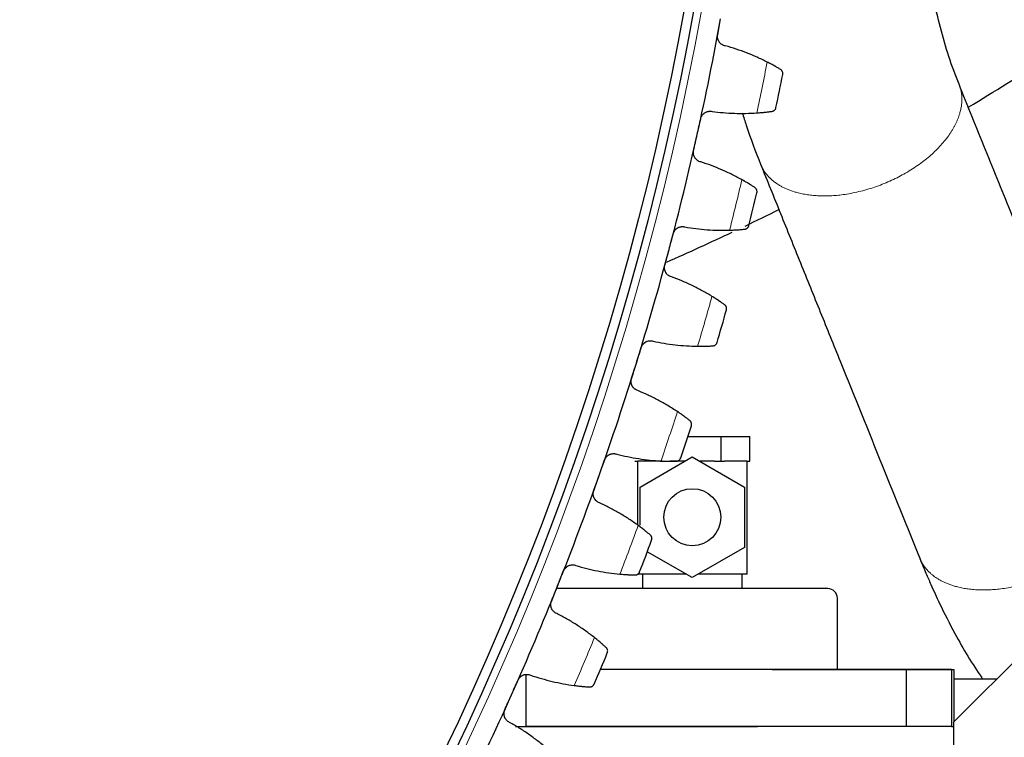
# Model space of a CAD drawing. Header units: inches. Extents: x 0 to 20790, y -12 to 14700.
# Tile 259 of 341: x 10616 to 10823, y 4206 to 4357. Entities that reach past the tile are written whole.
import ezdxf

# ---------------------------------------------------------------- set-up
doc = ezdxf.new("R2010")
doc.units = ezdxf.units.IN
doc.layers.add('1', color=7, linetype='Continuous', true_color=0xffffff)
doc.layers.add('254', color=7, linetype='Continuous', true_color=0xffffff)
doc.styles.add('latin_extended', font='simplex.shx')
doc.dimstyles.get("Standard").update_dxf_attribs({"dimtxt": 0.18, "dimasz": 0.18, "dimexe": 0.18, "dimexo": 0.0625, "dimgap": 0.09, "dimtad": 0, "dimtih": 1, "dimtoh": 1, "dimdec": 4, "dimzin": 0, "dimdsep": 46, "dimtxsty": 'Standard', "dimcen": 0.09, "dimadec": 0, "dimazin": 0, "dimtfac": 1, "dimtdec": 4, "dimtofl": 0, "dimtmove": 0, "dimatfit": 3, "dimfxl": 1, "dimtolj": 1, "dimtzin": 0, "dimarcsym": 0})

# ---------------------------------------------------------------- blocks, each defined once
blk = doc.blocks.new('_U10')
at = {"layer": '254', "color": 3, "linetype": 'Continuous', "lineweight": 13, "transparency": 16777216}
for p, q in [((10187.07, 4468.69), (12185.34, 4468.69)), ((12150.34, 4346.19), (12150.34, 3940.69)), ((11010.57, 3818.19), (12185.34, 3818.19))]:
    blk.add_line(p, q, dxfattribs=at)
at = {"layer": '254', "color": 3, "transparency": 16777216}
for points in [[(12170.76, 4346.19), (12129.92, 4346.19), (12150.34, 4468.69)], [(12129.92, 3940.69), (12170.76, 3940.69), (12150.34, 3818.19)]]:
    blk.add_solid(points, dxfattribs=at)
at = {"layer": 'Defpoints', "color": 0, "transparency": 16777216}
for p in [(10152.07, 4468.69), (10975.57, 3818.19), (12150.34, 3818.19)]:
    blk.add_point(p, dxfattribs=at)
at = {"layer": '254', "color": 2, "lineweight": 13, "transparency": 16777216, "insert": (11966.59, 3948.36), "char_height": 122.5, "attachment_point": 1, "rotation": 90, "style": 'latin_extended'}
blk.add_mtext('\\A1;650', dxfattribs=at)

msp = doc.modelspace()

# ---------------------------------------------------------------- linework, layer by layer
at = {"layer": '1', "color": 2, "linetype": 'Continuous', "lineweight": 25}
for p, q in [((10812.069, 4209.656), (10879.138, 4276.724)), ((10756.135, 4269.685), (10763.131, 4269.685)), ((10763.131, 4269.685), (10769.193, 4269.685)), ((10763.131, 4264.435), (10763.131, 4269.685)), ((10769.193, 4264.435), (10769.193, 4269.685)), ((10746.069, 4259.036), (10757.069, 4265.387)), ((10757.069, 4265.387), (10768.069, 4259.036)), ((10744.945, 4264.435), (10745.631, 4264.435)), ((10745.569, 4264.435), (10745.569, 4251.021)), ((10750.321, 4264.435), (10745.631, 4264.435)), ((10750.321, 4264.435), (10751.007, 4264.435)), ((10751.007, 4264.435), (10752.379, 4264.435)), ((10755.421, 4264.435), (10752.379, 4264.435)), ((10761.759, 4264.435), (10758.717, 4264.435)), ((10761.759, 4264.435), (10763.131, 4264.435)), ((10763.131, 4264.435), (10763.817, 4264.435)), ((10768.508, 4264.435), (10763.817, 4264.435)), ((10768.508, 4264.435), (10769.193, 4264.435)), ((10768.569, 4240.685), (10768.569, 4264.435)), ((10746.069, 4251.024), (10746.069, 4259.036)), ((10768.069, 4259.036), (10768.069, 4246.335)), ((10757.069, 4239.984), (10747.604, 4245.448)), ((10768.069, 4246.335), (10757.069, 4239.984)), ((10755.854, 4240.685), (10745.569, 4240.685)), ((10746.569, 4240.685), (10746.569, 4237.685)), ((10768.569, 4240.685), (10758.284, 4240.685)), ((10767.569, 4237.685), (10767.569, 4240.685)), ((10728.569, 4237.685), (10728.499, 4237.684)), ((10785.569, 4237.685), (10728.569, 4237.685)), ((10787.569, 4220.685), (10787.569, 4235.685)), ((10802.07, 4220.684), (10737.726, 4220.687)), ((10773.878, 4220.685), (10812.069, 4220.685)), ((10802.07, 4220.684), (10802.069, 4208.684)), ((10811.595, 4220.684), (10802.07, 4220.684)), ((10811.595, 4220.684), (10811.594, 4208.684)), ((10812.069, 4220.685), (10812.069, 4209.656)), ((10722.069, 4219.639), (10722.069, 4208.687)), ((10821.097, 4218.685), (10812.067, 4218.685)), ((10811.774, 4063.686), (10812.069, 4209.656)), ((10719.913, 4208.685), (10770.787, 4208.685)), ((10802.069, 4208.684), (10722.069, 4208.687)), ((10811.594, 4208.684), (10802.069, 4208.684)), ((10811.592, 4208.685), (10812.067, 4208.685))]:
    msp.add_line(p, q, dxfattribs=at)
at = {"layer": '1', "color": 110, "linetype": 'Continuous', "lineweight": 13}
msp.add_circle((10152.069, 4468.685), 616.6, dxfattribs=at)
at = {"layer": '1', "color": 2, "linetype": 'Continuous', "lineweight": 25}
for centre, radius in [((10152.069, 4468.685), 615), ((10152.069, 4468.685), 613), ((10757.069, 4252.685), 6)]:
    msp.add_circle(centre, radius, dxfattribs=at)
for centre, radius, start, end in [((10152.069, 4468.685), 621, 347.388535, 349.681529), ((10152.069, 4468.685), 636, 348.214107, 348.855957), ((10152.069, 4468.685), 621, 345.095541, 347.388535), ((10152.069, 4468.685), 636, 345.921113, 346.562963), ((10152.069, 4468.685), 621, 342.802548, 345.095541), ((10152.069, 4468.685), 636, 343.628119, 344.26997), ((10152.069, 4468.685), 621, 340.509554, 342.802548), ((10152.069, 4468.685), 636, 341.335126, 341.976976), ((10152.069, 4468.685), 621, 338.216561, 340.509554), ((10152.069, 4468.685), 636, 339.042132, 339.683983), ((10152.069, 4468.685), 621, 335.923567, 338.216561), ((10785.569, 4235.685), 2, 0, 90), ((10152.069, 4468.685), 636, 336.749138, 337.390989), ((10152.069, 4468.685), 621, 333.630573, 335.923567)]:
    msp.add_arc(centre, radius, start, end, dxfattribs=at)
at = {"layer": '1', "color": 110, "linetype": 'Continuous', "lineweight": 13}
for start, end in [(348.040671, 349.029392), (345.747678, 346.736399), (343.454684, 344.443405), (341.16169, 342.150412), (338.868697, 339.857418), (336.575703, 337.564424)]:
    msp.add_arc((10152.069, 4468.685), 632.294, start, end, dxfattribs=at)
at = {"layer": '1', "color": 2, "linetype": 'Continuous', "lineweight": 25}
for points, knots in [([(10813.148, 4343.717), (10812.398, 4345.557), (10811.009, 4349.356), (10808.648, 4357.309), (10806.823, 4366.382), (10805.798, 4375.956), (10805.491, 4382.914), (10805.462, 4387.096), (10805.481, 4388.907)], [0, 0, 0, 0, 0.1549807, 0.3051641, 0.5851676, 0.7519226, 0.8930697, 1, 1, 1, 1]), ([(10815.201, 4338.927), (10820.594, 4342.157), (10829.881, 4348.006), (10838.868, 4354.299), (10842.669, 4357.051)], [0, 0, 0, 0, 0.5727145, 1, 1, 1, 1]), ([(10764.003, 4351.748), (10763.876, 4351.773), (10763.753, 4351.809), (10763.576, 4351.88), (10763.518, 4351.906), (10763.432, 4351.95), (10763.404, 4351.966), (10763.348, 4351.998), (10763.32, 4352.015), (10763.185, 4352.103), (10763.084, 4352.182), (10762.945, 4352.316), (10762.901, 4352.363), (10762.837, 4352.437), (10762.816, 4352.463), (10762.776, 4352.514), (10762.757, 4352.541), (10762.664, 4352.674), (10762.6, 4352.787), (10762.534, 4352.936), (10762.522, 4352.967), (10762.498, 4353.028), (10762.487, 4353.06), (10762.456, 4353.154), (10762.439, 4353.217), (10762.397, 4353.409), (10762.381, 4353.54), (10762.378, 4353.706), (10762.378, 4353.74), (10762.38, 4353.806), (10762.382, 4353.84), (10762.39, 4353.939), (10762.398, 4354.005), (10762.41, 4354.071)], [0, 0, 0, 0, 0.125, 0.125, 0.1875, 0.1875, 0.21875, 0.21875, 0.25, 0.25, 0.375, 0.375, 0.4375, 0.4375, 0.46875, 0.46875, 0.5, 0.5, 0.625, 0.625, 0.65625, 0.65625, 0.6875, 0.6875, 0.75, 0.75, 0.875, 0.875, 0.90625, 0.90625, 0.9375, 0.9375, 1, 1, 1, 1]), ([(10775.608, 4346.814), (10775.532, 4346.859), (10775.45, 4346.908), (10775.274, 4347.011), (10775.087, 4347.121), (10774.878, 4347.241), (10774.74, 4347.319), (10774.712, 4347.335), (10774.656, 4347.367), (10774.627, 4347.383), (10774.54, 4347.432), (10774.481, 4347.465), (10774.302, 4347.565), (10774.179, 4347.633), (10773.924, 4347.772), (10773.793, 4347.842), (10773.591, 4347.95), (10773.523, 4347.986), (10773.419, 4348.041), (10773.384, 4348.059), (10773.313, 4348.096), (10773.278, 4348.115), (10773.1, 4348.207), (10772.955, 4348.282), (10772.808, 4348.356)], [0, 0, 0, 0, 0.125, 0.125, 0.25, 0.375, 0.375, 0.40625, 0.40625, 0.4375, 0.4375, 0.5, 0.5, 0.625, 0.625, 0.75, 0.75, 0.8125, 0.8125, 0.84375, 0.84375, 0.875, 0.875, 1, 1, 1, 1]), ([(10776.077, 4345.762), (10776.077, 4345.763), (10776.077, 4345.765), (10776.078, 4345.767), (10776.078, 4345.769), (10776.079, 4345.773), (10776.081, 4345.782), (10776.084, 4345.803), (10776.09, 4345.844), (10776.093, 4345.879), (10776.097, 4345.95), (10776.096, 4345.997), (10776.083, 4346.14), (10776.061, 4346.234), (10776.006, 4346.372), (10775.984, 4346.418), (10775.944, 4346.484), (10775.93, 4346.506), (10775.9, 4346.55), (10775.884, 4346.571), (10775.832, 4346.634), (10775.794, 4346.674), (10775.708, 4346.748), (10775.66, 4346.783), (10775.608, 4346.814)], [0, 0, 0, 0, 0.0039062, 0.0039062, 0.0078125, 0.0078125, 0.015625, 0.03125, 0.0625, 0.125, 0.125, 0.25, 0.25, 0.5, 0.5, 0.625, 0.625, 0.6875, 0.6875, 0.75, 0.75, 0.875, 0.875, 1, 1, 1, 1]), ([(10846.618, 4260.935), (10845.222, 4264.388), (10842.431, 4271.289), (10838.247, 4281.639), (10834.064, 4291.984), (10829.417, 4303.478), (10824.305, 4316.122), (10818.727, 4329.918), (10815.008, 4339.116), (10813.148, 4343.717)], [0, 0, 0, 0, 0.1251374, 0.2501061, 0.3750693, 0.5000314, 0.6666478, 0.8332608, 1, 1, 1, 1]), ([(10758.837, 4336.451), (10758.851, 4336.516), (10758.887, 4336.644), (10758.958, 4336.828), (10759.017, 4336.946), (10759.067, 4337.032), (10759.084, 4337.061), (10759.119, 4337.117), (10759.138, 4337.144), (10759.233, 4337.279), (10759.319, 4337.377), (10759.438, 4337.49), (10759.462, 4337.512), (10759.5, 4337.544), (10759.512, 4337.555), (10759.538, 4337.575), (10759.602, 4337.626), (10759.722, 4337.71), (10759.835, 4337.774), (10759.95, 4337.831), (10760.01, 4337.858), (10760.192, 4337.928), (10760.316, 4337.962), (10760.505, 4337.995), (10760.569, 4338.003), (10760.665, 4338.011), (10760.697, 4338.013), (10760.762, 4338.014), (10760.794, 4338.015), (10760.955, 4338.012), (10761.082, 4337.997), (10761.208, 4337.97)], [0, 0, 0, 0, 0.0625, 0.125, 0.1875, 0.1875, 0.21875, 0.21875, 0.25, 0.25, 0.375, 0.375, 0.40625, 0.40625, 0.421875, 0.421875, 0.4375, 0.5, 0.5625, 0.5625, 0.625, 0.625, 0.75, 0.75, 0.8125, 0.8125, 0.84375, 0.84375, 0.875, 0.875, 1, 1, 1, 1]), ([(10767.565, 4337.703), (10767.84, 4336.815), (10769.039, 4333.079), (10770.349, 4329.508), (10771.419, 4326.873)], [0, 0, 0, 0, 0.2353196, 1, 1, 1, 1]), ([(10770.639, 4337.663), (10770.804, 4337.675), (10770.966, 4337.687), (10771.282, 4337.712), (10771.592, 4337.738), (10771.889, 4337.766), (10772.107, 4337.788), (10772.179, 4337.795), (10772.285, 4337.806), (10772.32, 4337.81), (10772.39, 4337.817), (10772.424, 4337.821), (10772.595, 4337.84), (10772.856, 4337.869), (10773.095, 4337.898), (10773.323, 4337.927), (10773.431, 4337.941), (10773.559, 4337.958), (10773.584, 4337.961), (10773.633, 4337.968), (10773.706, 4337.977), (10773.775, 4337.987), (10773.819, 4337.993)], [0, 0, 0, 0, 0.125, 0.125, 0.25, 0.375, 0.375, 0.4375, 0.4375, 0.46875, 0.46875, 0.5, 0.5, 0.625, 0.75, 0.75, 0.875, 0.875, 0.90625, 0.90625, 0.9375, 1, 1, 1, 1]), ([(10773.819, 4337.993), (10773.879, 4338.001), (10773.936, 4338.015), (10774.043, 4338.049), (10774.094, 4338.071), (10774.189, 4338.12), (10774.233, 4338.148), (10774.316, 4338.209), (10774.355, 4338.242), (10774.426, 4338.313), (10774.458, 4338.351), (10774.516, 4338.429), (10774.541, 4338.47), (10774.586, 4338.554), (10774.606, 4338.598), (10774.63, 4338.665), (10774.641, 4338.699), (10774.652, 4338.739), (10774.656, 4338.759), (10774.658, 4338.768), (10774.66, 4338.773), (10774.66, 4338.776), (10774.661, 4338.779)], [0, 0, 0, 0, 0.125, 0.125, 0.25, 0.25, 0.375, 0.375, 0.5, 0.5, 0.625, 0.625, 0.75, 0.75, 0.875, 0.875, 0.9375, 0.96875, 0.984375, 0.9921875, 0.9921875, 1, 1, 1, 1]), ([(10758.834, 4327.359), (10758.708, 4327.388), (10758.587, 4327.429), (10758.413, 4327.507), (10758.356, 4327.536), (10758.272, 4327.583), (10758.244, 4327.6), (10758.19, 4327.635), (10758.163, 4327.653), (10758.031, 4327.745), (10757.934, 4327.829), (10757.8, 4327.968), (10757.758, 4328.017), (10757.697, 4328.094), (10757.677, 4328.12), (10757.639, 4328.173), (10757.621, 4328.2), (10757.534, 4328.337), (10757.474, 4328.452), (10757.415, 4328.605), (10757.403, 4328.635), (10757.382, 4328.698), (10757.372, 4328.73), (10757.345, 4328.825), (10757.331, 4328.889), (10757.296, 4329.083), (10757.285, 4329.214), (10757.289, 4329.38), (10757.29, 4329.414), (10757.295, 4329.48), (10757.298, 4329.513), (10757.31, 4329.612), (10757.321, 4329.678), (10757.336, 4329.743)], [0, 0, 0, 0, 0.125, 0.125, 0.1875, 0.1875, 0.21875, 0.21875, 0.25, 0.25, 0.375, 0.375, 0.4375, 0.4375, 0.46875, 0.46875, 0.5, 0.5, 0.625, 0.625, 0.65625, 0.65625, 0.6875, 0.6875, 0.75, 0.75, 0.875, 0.875, 0.90625, 0.90625, 0.9375, 0.9375, 1, 1, 1, 1]), ([(10771.419, 4326.873), (10772.816, 4323.418), (10775.608, 4316.514), (10779.794, 4306.16), (10783.977, 4295.813), (10787.882, 4286.156), (10791.507, 4277.189), (10794.854, 4268.911), (10798.2, 4260.634), (10801.55, 4252.35), (10803.784, 4246.824), (10804.902, 4244.058)], [0, 0, 0, 0, 0.1251629, 0.2501113, 0.3750519, 0.4999913, 0.5999429, 0.6998948, 0.7998429, 0.8997737, 1, 1, 1, 1]), ([(10770.233, 4321.964), (10770.158, 4322.012), (10770.078, 4322.064), (10769.907, 4322.175), (10769.724, 4322.291), (10769.52, 4322.419), (10769.386, 4322.503), (10769.359, 4322.52), (10769.303, 4322.554), (10769.275, 4322.572), (10769.191, 4322.624), (10769.133, 4322.659), (10768.958, 4322.766), (10768.837, 4322.839), (10768.589, 4322.988), (10768.461, 4323.064), (10768.263, 4323.18), (10768.196, 4323.219), (10768.094, 4323.278), (10768.06, 4323.297), (10767.991, 4323.337), (10767.957, 4323.357), (10767.783, 4323.457), (10767.641, 4323.537), (10767.497, 4323.617)], [0, 0, 0, 0, 0.125, 0.125, 0.25, 0.375, 0.375, 0.40625, 0.40625, 0.4375, 0.4375, 0.5, 0.5, 0.625, 0.625, 0.75, 0.75, 0.8125, 0.8125, 0.84375, 0.84375, 0.875, 0.875, 1, 1, 1, 1]), ([(10770.659, 4320.894), (10770.659, 4320.895), (10770.66, 4320.897), (10770.66, 4320.9), (10770.661, 4320.901), (10770.662, 4320.905), (10770.664, 4320.914), (10770.668, 4320.934), (10770.676, 4320.975), (10770.68, 4321.01), (10770.687, 4321.081), (10770.688, 4321.129), (10770.68, 4321.271), (10770.662, 4321.367), (10770.613, 4321.507), (10770.592, 4321.553), (10770.556, 4321.621), (10770.543, 4321.644), (10770.514, 4321.688), (10770.499, 4321.71), (10770.449, 4321.775), (10770.412, 4321.816), (10770.33, 4321.894), (10770.284, 4321.931), (10770.233, 4321.964)], [0, 0, 0, 0, 0.0039062, 0.0039062, 0.0078125, 0.0078125, 0.015625, 0.03125, 0.0625, 0.125, 0.125, 0.25, 0.25, 0.5, 0.5, 0.625, 0.625, 0.6875, 0.6875, 0.75, 0.75, 0.875, 0.875, 1, 1, 1, 1]), ([(10753.06, 4312.28), (10753.077, 4312.345), (10753.118, 4312.471), (10753.196, 4312.652), (10753.261, 4312.768), (10753.313, 4312.852), (10753.332, 4312.88), (10753.369, 4312.934), (10753.389, 4312.961), (10753.489, 4313.091), (10753.579, 4313.187), (10753.702, 4313.294), (10753.728, 4313.315), (10753.766, 4313.346), (10753.78, 4313.356), (10753.806, 4313.376), (10753.872, 4313.424), (10753.995, 4313.503), (10754.11, 4313.562), (10754.228, 4313.615), (10754.289, 4313.639), (10754.474, 4313.702), (10754.599, 4313.731), (10754.789, 4313.757), (10754.853, 4313.762), (10754.949, 4313.766), (10754.982, 4313.766), (10755.046, 4313.765), (10755.078, 4313.764), (10755.239, 4313.755), (10755.365, 4313.735), (10755.49, 4313.703)], [0, 0, 0, 0, 0.0625, 0.125, 0.1875, 0.1875, 0.21875, 0.21875, 0.25, 0.25, 0.375, 0.375, 0.40625, 0.40625, 0.421875, 0.421875, 0.4375, 0.5, 0.5625, 0.5625, 0.625, 0.625, 0.75, 0.75, 0.8125, 0.8125, 0.84375, 0.84375, 0.875, 0.875, 1, 1, 1, 1]), ([(10764.902, 4313.019), (10765.067, 4313.024), (10765.229, 4313.03), (10765.546, 4313.042), (10765.857, 4313.056), (10766.155, 4313.072), (10766.373, 4313.085), (10766.445, 4313.09), (10766.552, 4313.096), (10766.587, 4313.099), (10766.657, 4313.103), (10766.692, 4313.106), (10766.863, 4313.117), (10767.125, 4313.136), (10767.365, 4313.156), (10767.594, 4313.175), (10767.702, 4313.185), (10767.831, 4313.197), (10767.856, 4313.199), (10767.906, 4313.204), (10767.979, 4313.211), (10768.048, 4313.217), (10768.092, 4313.222)], [0, 0, 0, 0, 0.125, 0.125, 0.25, 0.375, 0.375, 0.4375, 0.4375, 0.46875, 0.46875, 0.5, 0.5, 0.625, 0.75, 0.75, 0.875, 0.875, 0.90625, 0.90625, 0.9375, 1, 1, 1, 1]), ([(10768.092, 4313.222), (10768.153, 4313.227), (10768.21, 4313.239), (10768.319, 4313.269), (10768.37, 4313.288), (10768.467, 4313.334), (10768.512, 4313.36), (10768.598, 4313.417), (10768.638, 4313.449), (10768.711, 4313.517), (10768.745, 4313.554), (10768.806, 4313.63), (10768.833, 4313.669), (10768.881, 4313.752), (10768.902, 4313.795), (10768.929, 4313.86), (10768.942, 4313.894), (10768.954, 4313.933), (10768.959, 4313.953), (10768.962, 4313.962), (10768.963, 4313.968), (10768.964, 4313.971), (10768.965, 4313.974)], [0, 0, 0, 0, 0.125, 0.125, 0.25, 0.25, 0.375, 0.375, 0.5, 0.5, 0.625, 0.625, 0.75, 0.75, 0.875, 0.875, 0.9375, 0.96875, 0.984375, 0.9921875, 0.9921875, 1, 1, 1, 1]), ([(10752.694, 4303.196), (10752.569, 4303.23), (10752.45, 4303.275), (10752.279, 4303.36), (10752.223, 4303.392), (10752.141, 4303.442), (10752.114, 4303.46), (10752.061, 4303.497), (10752.035, 4303.516), (10751.907, 4303.614), (10751.813, 4303.701), (10751.685, 4303.846), (10751.644, 4303.896), (10751.587, 4303.975), (10751.568, 4304.002), (10751.533, 4304.057), (10751.516, 4304.085), (10751.433, 4304.225), (10751.379, 4304.343), (10751.325, 4304.497), (10751.315, 4304.528), (10751.297, 4304.592), (10751.288, 4304.624), (10751.265, 4304.72), (10751.253, 4304.785), (10751.226, 4304.98), (10751.221, 4305.111), (10751.231, 4305.277), (10751.233, 4305.31), (10751.241, 4305.377), (10751.245, 4305.41), (10751.261, 4305.508), (10751.275, 4305.573), (10751.292, 4305.638)], [0, 0, 0, 0, 0.125, 0.125, 0.1875, 0.1875, 0.21875, 0.21875, 0.25, 0.25, 0.375, 0.375, 0.4375, 0.4375, 0.46875, 0.46875, 0.5, 0.5, 0.625, 0.625, 0.65625, 0.65625, 0.6875, 0.6875, 0.75, 0.75, 0.875, 0.875, 0.90625, 0.90625, 0.9375, 0.9375, 1, 1, 1, 1]), ([(10763.868, 4297.349), (10763.795, 4297.4), (10763.717, 4297.455), (10763.55, 4297.572), (10763.373, 4297.696), (10763.174, 4297.833), (10763.043, 4297.922), (10763.016, 4297.94), (10762.962, 4297.976), (10762.935, 4297.995), (10762.853, 4298.05), (10762.797, 4298.088), (10762.626, 4298.202), (10762.508, 4298.28), (10762.266, 4298.438), (10762.141, 4298.519), (10761.948, 4298.643), (10761.883, 4298.684), (10761.783, 4298.747), (10761.75, 4298.768), (10761.683, 4298.811), (10761.649, 4298.832), (10761.479, 4298.938), (10761.341, 4299.024), (10761.2, 4299.11)], [0, 0, 0, 0, 0.125, 0.125, 0.25, 0.375, 0.375, 0.40625, 0.40625, 0.4375, 0.4375, 0.5, 0.5, 0.625, 0.625, 0.75, 0.75, 0.8125, 0.8125, 0.84375, 0.84375, 0.875, 0.875, 1, 1, 1, 1]), ([(10764.251, 4296.263), (10764.251, 4296.264), (10764.252, 4296.265), (10764.252, 4296.268), (10764.253, 4296.27), (10764.254, 4296.274), (10764.256, 4296.283), (10764.261, 4296.303), (10764.27, 4296.343), (10764.276, 4296.378), (10764.286, 4296.449), (10764.289, 4296.496), (10764.287, 4296.639), (10764.273, 4296.735), (10764.229, 4296.877), (10764.21, 4296.924), (10764.177, 4296.994), (10764.164, 4297.017), (10764.138, 4297.062), (10764.123, 4297.085), (10764.076, 4297.151), (10764.041, 4297.194), (10763.962, 4297.275), (10763.917, 4297.314), (10763.868, 4297.349)], [0, 0, 0, 0, 0.0039063, 0.0039063, 0.0078125, 0.0078125, 0.015625, 0.03125, 0.0625, 0.125, 0.125, 0.25, 0.25, 0.5, 0.5, 0.625, 0.625, 0.6875, 0.6875, 0.75, 0.75, 0.875, 0.875, 1, 1, 1, 1]), ([(10746.321, 4288.36), (10746.341, 4288.424), (10746.387, 4288.549), (10746.472, 4288.727), (10746.541, 4288.839), (10746.597, 4288.921), (10746.616, 4288.948), (10746.656, 4289.001), (10746.677, 4289.027), (10746.783, 4289.153), (10746.876, 4289.245), (10747.004, 4289.348), (10747.03, 4289.368), (10747.07, 4289.397), (10747.083, 4289.406), (10747.11, 4289.425), (10747.178, 4289.471), (10747.305, 4289.544), (10747.422, 4289.599), (10747.542, 4289.647), (10747.603, 4289.669), (10747.791, 4289.724), (10747.917, 4289.748), (10748.108, 4289.766), (10748.172, 4289.769), (10748.268, 4289.769), (10748.301, 4289.768), (10748.365, 4289.765), (10748.397, 4289.762), (10748.557, 4289.746), (10748.683, 4289.722), (10748.806, 4289.685)], [0, 0, 0, 0, 0.0625, 0.125, 0.1875, 0.1875, 0.21875, 0.21875, 0.25, 0.25, 0.375, 0.375, 0.40625, 0.40625, 0.421875, 0.421875, 0.4375, 0.5, 0.5625, 0.5625, 0.625, 0.625, 0.75, 0.75, 0.8125, 0.8125, 0.84375, 0.84375, 0.875, 0.875, 1, 1, 1, 1]), ([(10758.183, 4288.625), (10758.348, 4288.623), (10758.51, 4288.622), (10758.828, 4288.622), (10759.139, 4288.623), (10759.437, 4288.628), (10759.656, 4288.632), (10759.728, 4288.633), (10759.835, 4288.636), (10759.87, 4288.637), (10759.94, 4288.638), (10759.975, 4288.639), (10760.146, 4288.644), (10760.409, 4288.653), (10760.65, 4288.663), (10760.879, 4288.673), (10760.988, 4288.678), (10761.117, 4288.685), (10761.142, 4288.686), (10761.192, 4288.689), (10761.265, 4288.693), (10761.335, 4288.697), (10761.379, 4288.699)], [0, 0, 0, 0, 0.125, 0.125, 0.25, 0.375, 0.375, 0.4375, 0.4375, 0.46875, 0.46875, 0.5, 0.5, 0.625, 0.75, 0.75, 0.875, 0.875, 0.90625, 0.90625, 0.9375, 1, 1, 1, 1]), ([(10761.379, 4288.699), (10761.44, 4288.703), (10761.497, 4288.712), (10761.607, 4288.738), (10761.659, 4288.755), (10761.758, 4288.796), (10761.804, 4288.82), (10761.892, 4288.875), (10761.933, 4288.905), (10762.009, 4288.97), (10762.044, 4289.005), (10762.108, 4289.078), (10762.137, 4289.117), (10762.189, 4289.198), (10762.211, 4289.239), (10762.241, 4289.304), (10762.255, 4289.337), (10762.268, 4289.376), (10762.275, 4289.396), (10762.277, 4289.404), (10762.279, 4289.41), (10762.28, 4289.413), (10762.281, 4289.416)], [0, 0, 0, 0, 0.125, 0.125, 0.25, 0.25, 0.375, 0.375, 0.5, 0.5, 0.625, 0.625, 0.75, 0.75, 0.875, 0.875, 0.9375, 0.96875, 0.984375, 0.9921875, 0.9921875, 1, 1, 1, 1]), ([(10745.592, 4279.297), (10745.469, 4279.337), (10745.351, 4279.387), (10745.184, 4279.479), (10745.129, 4279.512), (10745.049, 4279.566), (10745.023, 4279.585), (10744.971, 4279.624), (10744.946, 4279.644), (10744.822, 4279.747), (10744.732, 4279.838), (10744.61, 4279.987), (10744.571, 4280.039), (10744.517, 4280.121), (10744.499, 4280.149), (10744.466, 4280.205), (10744.45, 4280.233), (10744.374, 4280.376), (10744.324, 4280.496), (10744.276, 4280.653), (10744.268, 4280.684), (10744.252, 4280.748), (10744.244, 4280.781), (10744.225, 4280.878), (10744.215, 4280.943), (10744.196, 4281.139), (10744.196, 4281.27), (10744.213, 4281.436), (10744.217, 4281.469), (10744.227, 4281.535), (10744.233, 4281.568), (10744.253, 4281.665), (10744.269, 4281.73), (10744.289, 4281.794)], [0, 0, 0, 0, 0.125, 0.125, 0.1875, 0.1875, 0.21875, 0.21875, 0.25, 0.25, 0.375, 0.375, 0.4375, 0.4375, 0.46875, 0.46875, 0.5, 0.5, 0.625, 0.625, 0.65625, 0.65625, 0.6875, 0.6875, 0.75, 0.75, 0.875, 0.875, 0.90625, 0.90625, 0.9375, 0.9375, 1, 1, 1, 1]), ([(10756.523, 4273.008), (10756.452, 4273.063), (10756.376, 4273.121), (10756.214, 4273.244), (10756.042, 4273.375), (10755.849, 4273.519), (10755.721, 4273.614), (10755.696, 4273.633), (10755.643, 4273.671), (10755.617, 4273.691), (10755.536, 4273.75), (10755.482, 4273.789), (10755.316, 4273.91), (10755.201, 4273.993), (10754.965, 4274.161), (10754.844, 4274.247), (10754.656, 4274.378), (10754.593, 4274.422), (10754.496, 4274.489), (10754.463, 4274.511), (10754.398, 4274.556), (10754.365, 4274.579), (10754.2, 4274.692), (10754.065, 4274.783), (10753.927, 4274.875)], [0, 0, 0, 0, 0.125, 0.125, 0.25, 0.375, 0.375, 0.40625, 0.40625, 0.4375, 0.4375, 0.5, 0.5, 0.625, 0.625, 0.75, 0.75, 0.8125, 0.8125, 0.84375, 0.84375, 0.875, 0.875, 1, 1, 1, 1]), ([(10756.862, 4271.908), (10756.862, 4271.909), (10756.863, 4271.91), (10756.864, 4271.913), (10756.864, 4271.915), (10756.866, 4271.919), (10756.868, 4271.927), (10756.874, 4271.947), (10756.885, 4271.987), (10756.892, 4272.022), (10756.904, 4272.092), (10756.909, 4272.139), (10756.913, 4272.282), (10756.903, 4272.378), (10756.865, 4272.522), (10756.848, 4272.57), (10756.817, 4272.641), (10756.806, 4272.664), (10756.781, 4272.711), (10756.767, 4272.734), (10756.723, 4272.803), (10756.69, 4272.847), (10756.614, 4272.931), (10756.571, 4272.971), (10756.523, 4273.008)], [0, 0, 0, 0, 0.0039062, 0.0039062, 0.0078125, 0.0078125, 0.015625, 0.03125, 0.0625, 0.125, 0.125, 0.25, 0.25, 0.5, 0.5, 0.625, 0.625, 0.6875, 0.6875, 0.75, 0.75, 0.875, 0.875, 1, 1, 1, 1]), ([(10738.631, 4264.729), (10738.653, 4264.792), (10738.703, 4264.914), (10738.796, 4265.089), (10738.869, 4265.199), (10738.929, 4265.278), (10738.949, 4265.305), (10738.991, 4265.356), (10739.013, 4265.381), (10739.123, 4265.503), (10739.22, 4265.591), (10739.352, 4265.688), (10739.379, 4265.707), (10739.42, 4265.734), (10739.434, 4265.743), (10739.462, 4265.761), (10739.531, 4265.804), (10739.661, 4265.873), (10739.78, 4265.922), (10739.902, 4265.966), (10739.964, 4265.985), (10740.153, 4266.033), (10740.28, 4266.052), (10740.472, 4266.062), (10740.536, 4266.062), (10740.633, 4266.058), (10740.665, 4266.056), (10740.729, 4266.05), (10740.761, 4266.047), (10740.92, 4266.024), (10741.045, 4265.995), (10741.167, 4265.953)], [0, 0, 0, 0, 0.0625, 0.125, 0.1875, 0.1875, 0.21875, 0.21875, 0.25, 0.25, 0.375, 0.375, 0.40625, 0.40625, 0.421875, 0.421875, 0.4375, 0.5, 0.5625, 0.5625, 0.625, 0.625, 0.75, 0.75, 0.8125, 0.8125, 0.84375, 0.84375, 0.875, 0.875, 1, 1, 1, 1]), ([(10750.493, 4264.519), (10750.659, 4264.51), (10750.82, 4264.503), (10751.138, 4264.49), (10751.449, 4264.479), (10751.747, 4264.471), (10751.966, 4264.467), (10752.038, 4264.465), (10752.145, 4264.463), (10752.18, 4264.463), (10752.25, 4264.462), (10752.285, 4264.462), (10752.456, 4264.459), (10752.719, 4264.458), (10752.96, 4264.458), (10753.189, 4264.459), (10753.298, 4264.46), (10753.427, 4264.461), (10753.453, 4264.461), (10753.503, 4264.462), (10753.576, 4264.463), (10753.645, 4264.464), (10753.69, 4264.465)], [0, 0, 0, 0, 0.125, 0.125, 0.25, 0.375, 0.375, 0.4375, 0.4375, 0.46875, 0.46875, 0.5, 0.5, 0.625, 0.75, 0.75, 0.875, 0.875, 0.90625, 0.90625, 0.9375, 1, 1, 1, 1]), ([(10753.69, 4264.465), (10753.751, 4264.466), (10753.809, 4264.473), (10753.919, 4264.494), (10753.972, 4264.509), (10754.072, 4264.547), (10754.12, 4264.569), (10754.209, 4264.62), (10754.252, 4264.648), (10754.331, 4264.71), (10754.367, 4264.744), (10754.434, 4264.815), (10754.464, 4264.852), (10754.519, 4264.931), (10754.543, 4264.972), (10754.575, 4265.035), (10754.59, 4265.067), (10754.606, 4265.106), (10754.613, 4265.125), (10754.616, 4265.134), (10754.618, 4265.139), (10754.619, 4265.142), (10754.62, 4265.145)], [0, 0, 0, 0, 0.125, 0.125, 0.25, 0.25, 0.375, 0.375, 0.5, 0.5, 0.625, 0.625, 0.75, 0.75, 0.875, 0.875, 0.9375, 0.96875, 0.984375, 0.9921875, 0.9921875, 1, 1, 1, 1]), ([(10737.539, 4255.702), (10737.418, 4255.746), (10737.302, 4255.802), (10737.139, 4255.9), (10737.085, 4255.935), (10737.008, 4255.993), (10736.983, 4256.012), (10736.932, 4256.053), (10736.908, 4256.074), (10736.788, 4256.182), (10736.702, 4256.277), (10736.586, 4256.431), (10736.549, 4256.485), (10736.498, 4256.568), (10736.482, 4256.597), (10736.451, 4256.654), (10736.436, 4256.683), (10736.365, 4256.829), (10736.32, 4256.951), (10736.279, 4257.109), (10736.272, 4257.141), (10736.258, 4257.206), (10736.252, 4257.238), (10736.237, 4257.336), (10736.23, 4257.402), (10736.218, 4257.598), (10736.224, 4257.729), (10736.247, 4257.894), (10736.252, 4257.927), (10736.265, 4257.993), (10736.272, 4258.025), (10736.296, 4258.122), (10736.315, 4258.186), (10736.337, 4258.249)], [0, 0, 0, 0, 0.125, 0.125, 0.1875, 0.1875, 0.21875, 0.21875, 0.25, 0.25, 0.375, 0.375, 0.4375, 0.4375, 0.46875, 0.46875, 0.5, 0.5, 0.625, 0.625, 0.65625, 0.65625, 0.6875, 0.6875, 0.75, 0.75, 0.875, 0.875, 0.90625, 0.90625, 0.9375, 0.9375, 1, 1, 1, 1]), ([(10748.21, 4248.981), (10748.141, 4249.038), (10748.068, 4249.099), (10747.911, 4249.229), (10747.744, 4249.367), (10747.557, 4249.519), (10747.433, 4249.618), (10747.408, 4249.638), (10747.358, 4249.679), (10747.332, 4249.699), (10747.254, 4249.761), (10747.201, 4249.803), (10747.04, 4249.93), (10746.929, 4250.017), (10746.7, 4250.195), (10746.582, 4250.286), (10746.399, 4250.424), (10746.338, 4250.471), (10746.244, 4250.542), (10746.212, 4250.565), (10746.149, 4250.613), (10746.117, 4250.637), (10745.956, 4250.756), (10745.825, 4250.853), (10745.691, 4250.95)], [0, 0, 0, 0, 0.125, 0.125, 0.25, 0.375, 0.375, 0.40625, 0.40625, 0.4375, 0.4375, 0.5, 0.5, 0.625, 0.625, 0.75, 0.75, 0.8125, 0.8125, 0.84375, 0.84375, 0.875, 0.875, 1, 1, 1, 1]), ([(10748.505, 4247.868), (10748.505, 4247.869), (10748.506, 4247.87), (10748.507, 4247.873), (10748.507, 4247.874), (10748.509, 4247.879), (10748.512, 4247.887), (10748.518, 4247.907), (10748.531, 4247.946), (10748.539, 4247.981), (10748.554, 4248.05), (10748.561, 4248.097), (10748.571, 4248.24), (10748.564, 4248.336), (10748.532, 4248.482), (10748.517, 4248.53), (10748.489, 4248.602), (10748.479, 4248.626), (10748.456, 4248.674), (10748.443, 4248.697), (10748.402, 4248.767), (10748.37, 4248.813), (10748.297, 4248.9), (10748.256, 4248.942), (10748.21, 4248.981)], [0, 0, 0, 0, 0.0039063, 0.0039063, 0.0078125, 0.0078125, 0.015625, 0.03125, 0.0625, 0.125, 0.125, 0.25, 0.25, 0.5, 0.5, 0.625, 0.625, 0.6875, 0.6875, 0.75, 0.75, 0.875, 0.875, 1, 1, 1, 1]), ([(10730.001, 4241.424), (10730.026, 4241.486), (10730.081, 4241.607), (10730.181, 4241.777), (10730.258, 4241.884), (10730.32, 4241.961), (10730.342, 4241.987), (10730.386, 4242.036), (10730.409, 4242.06), (10730.524, 4242.178), (10730.625, 4242.262), (10730.76, 4242.354), (10730.788, 4242.372), (10730.83, 4242.397), (10730.844, 4242.406), (10730.872, 4242.422), (10730.944, 4242.462), (10731.076, 4242.526), (10731.197, 4242.571), (10731.32, 4242.609), (10731.383, 4242.626), (10731.574, 4242.666), (10731.702, 4242.68), (10731.894, 4242.682), (10731.958, 4242.68), (10732.054, 4242.672), (10732.086, 4242.669), (10732.15, 4242.661), (10732.182, 4242.656), (10732.34, 4242.627), (10732.464, 4242.592), (10732.584, 4242.545)], [0, 0, 0, 0, 0.0625, 0.125, 0.1875, 0.1875, 0.21875, 0.21875, 0.25, 0.25, 0.375, 0.375, 0.40625, 0.40625, 0.421875, 0.421875, 0.4375, 0.5, 0.5625, 0.5625, 0.625, 0.625, 0.75, 0.75, 0.8125, 0.8125, 0.84375, 0.84375, 0.875, 0.875, 1, 1, 1, 1]), ([(10804.902, 4244.058), (10805.328, 4243.005), (10806.093, 4241.16), (10807.468, 4237.995), (10809.441, 4233.697), (10812.862, 4226.948), (10815.994, 4221.754), (10818.076, 4218.742), (10818.143, 4218.646)], [0, 0, 0, 0, 0.1138614, 0.2009883, 0.3500422, 0.5974363, 0.9872002, 1, 1, 1, 1]), ([(10741.846, 4240.739), (10742.01, 4240.724), (10742.172, 4240.71), (10742.488, 4240.685), (10742.798, 4240.661), (10743.096, 4240.642), (10743.315, 4240.628), (10743.387, 4240.624), (10743.493, 4240.618), (10743.529, 4240.616), (10743.599, 4240.612), (10743.633, 4240.611), (10743.804, 4240.602), (10744.067, 4240.589), (10744.308, 4240.58), (10744.537, 4240.572), (10744.646, 4240.568), (10744.775, 4240.565), (10744.8, 4240.564), (10744.85, 4240.563), (10744.924, 4240.561), (10744.993, 4240.559), (10745.037, 4240.558)], [0, 0, 0, 0, 0.125, 0.125, 0.25, 0.375, 0.375, 0.4375, 0.4375, 0.46875, 0.46875, 0.5, 0.5, 0.625, 0.75, 0.75, 0.875, 0.875, 0.90625, 0.90625, 0.9375, 1, 1, 1, 1]), ([(10745.037, 4240.558), (10745.098, 4240.557), (10745.156, 4240.561), (10745.268, 4240.578), (10745.321, 4240.591), (10745.423, 4240.624), (10745.471, 4240.645), (10745.563, 4240.692), (10745.606, 4240.719), (10745.687, 4240.778), (10745.725, 4240.809), (10745.795, 4240.878), (10745.826, 4240.914), (10745.884, 4240.99), (10745.91, 4241.03), (10745.945, 4241.092), (10745.961, 4241.124), (10745.978, 4241.162), (10745.986, 4241.181), (10745.989, 4241.189), (10745.992, 4241.195), (10745.993, 4241.197), (10745.994, 4241.2)], [0, 0, 0, 0, 0.125, 0.125, 0.25, 0.25, 0.375, 0.375, 0.5, 0.5, 0.625, 0.625, 0.75, 0.75, 0.875, 0.875, 0.9375, 0.96875, 0.984375, 0.9921875, 0.9921875, 1, 1, 1, 1]), ([(10728.549, 4232.448), (10728.429, 4232.497), (10728.316, 4232.557), (10728.157, 4232.662), (10728.105, 4232.699), (10728.03, 4232.76), (10728.005, 4232.781), (10727.957, 4232.823), (10727.933, 4232.845), (10727.818, 4232.958), (10727.735, 4233.056), (10727.625, 4233.215), (10727.591, 4233.27), (10727.544, 4233.355), (10727.528, 4233.384), (10727.499, 4233.443), (10727.486, 4233.472), (10727.421, 4233.621), (10727.381, 4233.745), (10727.346, 4233.905), (10727.34, 4233.937), (10727.329, 4234.002), (10727.324, 4234.035), (10727.313, 4234.133), (10727.309, 4234.199), (10727.305, 4234.396), (10727.316, 4234.527), (10727.346, 4234.69), (10727.352, 4234.723), (10727.368, 4234.788), (10727.376, 4234.82), (10727.404, 4234.916), (10727.425, 4234.979), (10727.45, 4235.041)], [0, 0, 0, 0, 0.125, 0.125, 0.1875, 0.1875, 0.21875, 0.21875, 0.25, 0.25, 0.375, 0.375, 0.4375, 0.4375, 0.46875, 0.46875, 0.5, 0.5, 0.625, 0.625, 0.65625, 0.65625, 0.6875, 0.6875, 0.75, 0.75, 0.875, 0.875, 0.90625, 0.90625, 0.9375, 0.9375, 1, 1, 1, 1]), ([(10738.942, 4225.305), (10738.876, 4225.365), (10738.805, 4225.429), (10738.654, 4225.566), (10738.492, 4225.71), (10738.311, 4225.869), (10738.192, 4225.973), (10738.168, 4225.994), (10738.119, 4226.037), (10738.094, 4226.058), (10738.018, 4226.123), (10737.967, 4226.167), (10737.811, 4226.301), (10737.704, 4226.392), (10737.482, 4226.579), (10737.368, 4226.674), (10737.191, 4226.82), (10737.131, 4226.869), (10737.04, 4226.944), (10737.01, 4226.968), (10736.948, 4227.018), (10736.917, 4227.044), (10736.761, 4227.17), (10736.634, 4227.271), (10736.504, 4227.374)], [0, 0, 0, 0, 0.125, 0.125, 0.25, 0.375, 0.375, 0.40625, 0.40625, 0.4375, 0.4375, 0.5, 0.5, 0.625, 0.625, 0.75, 0.75, 0.8125, 0.8125, 0.84375, 0.84375, 0.875, 0.875, 1, 1, 1, 1]), ([(10739.192, 4224.181), (10739.193, 4224.183), (10739.193, 4224.184), (10739.195, 4224.187), (10739.195, 4224.188), (10739.197, 4224.192), (10739.2, 4224.2), (10739.208, 4224.22), (10739.221, 4224.259), (10739.232, 4224.293), (10739.249, 4224.362), (10739.258, 4224.408), (10739.274, 4224.55), (10739.271, 4224.647), (10739.244, 4224.794), (10739.231, 4224.843), (10739.206, 4224.916), (10739.197, 4224.94), (10739.176, 4224.989), (10739.164, 4225.013), (10739.126, 4225.084), (10739.096, 4225.131), (10739.026, 4225.221), (10738.987, 4225.265), (10738.942, 4225.305)], [0, 0, 0, 0, 0.0039062, 0.0039062, 0.0078125, 0.0078125, 0.015625, 0.03125, 0.0625, 0.125, 0.125, 0.25, 0.25, 0.5, 0.5, 0.625, 0.625, 0.6875, 0.6875, 0.75, 0.75, 0.875, 0.875, 1, 1, 1, 1]), ([(10720.445, 4218.483), (10720.473, 4218.544), (10720.533, 4218.662), (10720.639, 4218.829), (10720.721, 4218.932), (10720.786, 4219.007), (10720.809, 4219.032), (10720.855, 4219.08), (10720.878, 4219.103), (10720.998, 4219.215), (10721.102, 4219.295), (10721.241, 4219.382), (10721.269, 4219.398), (10721.313, 4219.422), (10721.327, 4219.43), (10721.356, 4219.446), (10721.429, 4219.483), (10721.563, 4219.541), (10721.687, 4219.581), (10721.811, 4219.615), (10721.875, 4219.629), (10722.068, 4219.661), (10722.196, 4219.67), (10722.388, 4219.665), (10722.451, 4219.66), (10722.547, 4219.648), (10722.579, 4219.644), (10722.643, 4219.633), (10722.674, 4219.626), (10722.831, 4219.592), (10722.953, 4219.552), (10723.071, 4219.5)], [0, 0, 0, 0, 0.0625, 0.125, 0.1875, 0.1875, 0.21875, 0.21875, 0.25, 0.25, 0.375, 0.375, 0.40625, 0.40625, 0.421875, 0.421875, 0.4375, 0.5, 0.5625, 0.5625, 0.625, 0.625, 0.75, 0.75, 0.8125, 0.8125, 0.84375, 0.84375, 0.875, 0.875, 1, 1, 1, 1]), ([(10735.435, 4217.016), (10735.496, 4217.012), (10735.554, 4217.014), (10735.666, 4217.027), (10735.72, 4217.038), (10735.823, 4217.067), (10735.872, 4217.086), (10735.966, 4217.129), (10736.01, 4217.154), (10736.094, 4217.21), (10736.132, 4217.24), (10736.205, 4217.305), (10736.238, 4217.34), (10736.299, 4217.414), (10736.327, 4217.453), (10736.364, 4217.513), (10736.381, 4217.544), (10736.399, 4217.582), (10736.408, 4217.601), (10736.412, 4217.609), (10736.414, 4217.614), (10736.415, 4217.617), (10736.416, 4217.62)], [0, 0, 0, 0, 0.125, 0.125, 0.25, 0.25, 0.375, 0.375, 0.5, 0.5, 0.625, 0.625, 0.75, 0.75, 0.875, 0.875, 0.9375, 0.96875, 0.984375, 0.9921875, 0.9921875, 1, 1, 1, 1]), ([(10732.253, 4217.325), (10732.417, 4217.303), (10732.578, 4217.283), (10732.893, 4217.245), (10733.202, 4217.209), (10733.499, 4217.178), (10733.717, 4217.156), (10733.788, 4217.148), (10733.895, 4217.138), (10733.93, 4217.135), (10734, 4217.128), (10734.034, 4217.125), (10734.205, 4217.109), (10734.467, 4217.086), (10734.707, 4217.067), (10734.936, 4217.05), (10735.045, 4217.042), (10735.173, 4217.033), (10735.199, 4217.032), (10735.248, 4217.028), (10735.322, 4217.023), (10735.391, 4217.019), (10735.435, 4217.016)], [0, 0, 0, 0, 0.125, 0.125, 0.25, 0.375, 0.375, 0.4375, 0.4375, 0.46875, 0.46875, 0.5, 0.5, 0.625, 0.75, 0.75, 0.875, 0.875, 0.90625, 0.90625, 0.9375, 1, 1, 1, 1]), ([(10718.635, 4209.573), (10718.518, 4209.627), (10718.408, 4209.691), (10718.252, 4209.802), (10718.202, 4209.841), (10718.129, 4209.905), (10718.106, 4209.926), (10718.059, 4209.971), (10718.036, 4209.994), (10717.925, 4210.111), (10717.847, 4210.213), (10717.743, 4210.376), (10717.711, 4210.432), (10717.667, 4210.519), (10717.653, 4210.549), (10717.627, 4210.608), (10717.614, 4210.639), (10717.556, 4210.79), (10717.521, 4210.915), (10717.492, 4211.076), (10717.487, 4211.108), (10717.479, 4211.174), (10717.476, 4211.207), (10717.468, 4211.306), (10717.466, 4211.371), (10717.471, 4211.568), (10717.487, 4211.699), (10717.523, 4211.861), (10717.531, 4211.893), (10717.549, 4211.958), (10717.558, 4211.99), (10717.59, 4212.084), (10717.614, 4212.147), (10717.641, 4212.208)], [0, 0, 0, 0, 0.125, 0.125, 0.1875, 0.1875, 0.21875, 0.21875, 0.25, 0.25, 0.375, 0.375, 0.4375, 0.4375, 0.46875, 0.46875, 0.5, 0.5, 0.625, 0.625, 0.65625, 0.65625, 0.6875, 0.6875, 0.75, 0.75, 0.875, 0.875, 0.90625, 0.90625, 0.9375, 0.9375, 1, 1, 1, 1])]:
    msp.add_open_spline(points, degree=3, knots=knots, dxfattribs=at)
for points in [[(10762.41, 4354.071), (10762.615, 4355.198), (10762.821, 4356.325), (10763.026, 4357.452)], [(10772.808, 4348.356), (10772.102, 4348.714), (10770.676, 4349.392), (10768.496, 4350.296), (10766.273, 4351.088), (10764.764, 4351.541), (10764.003, 4351.748)], [(10761.208, 4337.97), (10761.99, 4337.864), (10763.557, 4337.694), (10765.912, 4337.557), (10768.273, 4337.54), (10769.85, 4337.609), (10770.639, 4337.663)], [(10758.086, 4333.097), (10758.336, 4334.215), (10758.586, 4335.333), (10758.837, 4336.451)], [(10757.336, 4329.743), (10757.586, 4330.861), (10757.836, 4331.979), (10758.086, 4333.097)], [(10767.497, 4323.617), (10766.806, 4324.003), (10765.408, 4324.737), (10763.265, 4325.727), (10761.077, 4326.608), (10759.587, 4327.121), (10758.834, 4327.359)], [(10768.15, 4313.876), (10770.539, 4315.02), (10772.92, 4316.179), (10775.295, 4317.354)], [(10755.49, 4313.703), (10756.268, 4313.566), (10757.826, 4313.333), (10760.174, 4313.102), (10762.532, 4312.991), (10764.111, 4312.996), (10764.902, 4313.019)], [(10751.668, 4306.326), (10756.303, 4308.351), (10760.905, 4310.448), (10765.479, 4312.607)], [(10752.176, 4308.959), (10752.471, 4310.066), (10752.765, 4311.173), (10753.06, 4312.28)], [(10751.292, 4305.638), (10751.587, 4306.745), (10751.882, 4307.852), (10752.176, 4308.959)], [(10761.2, 4299.11), (10760.525, 4299.523), (10759.158, 4300.313), (10757.056, 4301.388), (10754.905, 4302.355), (10753.436, 4302.928), (10752.694, 4303.196)], [(10745.305, 4285.077), (10745.644, 4286.171), (10745.983, 4287.266), (10746.321, 4288.36)], [(10748.806, 4289.685), (10749.578, 4289.517), (10751.126, 4289.221), (10753.463, 4288.897), (10755.814, 4288.691), (10757.392, 4288.633), (10758.183, 4288.625)], [(10744.289, 4281.794), (10744.628, 4282.888), (10744.966, 4283.983), (10745.305, 4285.077)], [(10753.927, 4274.875), (10753.269, 4275.315), (10751.935, 4276.158), (10749.878, 4277.317), (10747.767, 4278.369), (10746.323, 4279), (10745.592, 4279.297)], [(10741.167, 4265.953), (10741.931, 4265.754), (10743.466, 4265.397), (10745.788, 4264.979), (10748.129, 4264.68), (10749.703, 4264.559), (10750.493, 4264.519)], [(10737.484, 4261.489), (10737.866, 4262.569), (10738.248, 4263.649), (10738.631, 4264.729)], [(10736.337, 4258.249), (10736.72, 4259.329), (10737.102, 4260.409), (10737.484, 4261.489)], [(10745.691, 4250.95), (10745.051, 4251.416), (10743.752, 4252.312), (10741.743, 4253.552), (10739.676, 4254.688), (10738.258, 4255.376), (10737.539, 4255.702)], [(10732.584, 4242.545), (10733.34, 4242.317), (10734.859, 4241.898), (10737.162, 4241.388), (10739.49, 4240.995), (10741.058, 4240.811), (10741.846, 4240.739)], [(10728.725, 4238.233), (10729.151, 4239.296), (10729.576, 4240.36), (10730.001, 4241.424)], [(10727.45, 4235.041), (10727.875, 4236.105), (10728.3, 4237.169), (10728.725, 4238.233)], [(10736.504, 4227.374), (10735.884, 4227.865), (10734.621, 4228.812), (10732.664, 4230.132), (10730.643, 4231.349), (10729.254, 4232.094), (10728.549, 4232.448)], [(10719.043, 4215.345), (10719.511, 4216.391), (10719.978, 4217.437), (10720.445, 4218.483)], [(10723.071, 4219.5), (10723.817, 4219.241), (10725.319, 4218.763), (10727.6, 4218.161), (10729.91, 4217.675), (10731.469, 4217.429), (10732.253, 4217.325)], [(10717.641, 4212.208), (10718.109, 4213.254), (10718.576, 4214.299), (10719.043, 4215.345)], [(10726.382, 4204.184), (10725.781, 4204.7), (10724.557, 4205.697), (10722.654, 4207.093), (10720.684, 4208.391), (10719.326, 4209.19), (10718.635, 4209.573)]]:
    msp.add_open_spline(points, degree=3, dxfattribs=at)
at = {"layer": '1', "color": 110, "linetype": 'Continuous', "lineweight": 13}
for points, weights, knots in [([(10771.425, 4326.857), (10772.113, 4325.163), (10773.292, 4323.719), (10774.869, 4322.604), (10781.788, 4319.422), (10791.445, 4318.639), (10801.4, 4323.782), (10810.625, 4331.718), (10813.882, 4335.979), (10814.522, 4340.302), (10813.15, 4343.711)], [0.999308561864, 1.00360549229, 1.01009414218, 1.01661171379, 1.01661171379, 0.958470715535, 1.01661171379, 1.01661171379, 0.990967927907, 0.99077239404, 0.999254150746], [0, 0, 0, 0, 0, 0.1674952, 0.1674952, 0.1674952, 0.667761, 0.667761, 0.667761, 1, 1, 1, 1, 1]), ([(10804.909, 4244.041), (10805.598, 4242.349), (10806.777, 4240.907), (10808.353, 4239.793), (10815.27, 4236.609), (10824.927, 4235.825), (10834.881, 4240.973), (10844.112, 4248.923), (10847.373, 4253.201), (10848.001, 4257.537), (10846.612, 4260.95)], [0.999334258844, 1.00363456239, 1.01011359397, 1.01661171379, 1.01661171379, 0.958470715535, 1.01661171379, 1.01661171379, 0.990851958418, 0.990771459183, 0.99933104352], [0, 0, 0, 0, 0, 0.1671615, 0.1671615, 0.1671615, 0.6671771, 0.6671771, 0.6671771, 1, 1, 1, 1, 1])]:
    msp.add_rational_spline(points, weights, degree=4, knots=knots, dxfattribs=at)

# ---------------------------------------------------------------- dimensions: what is measured, and where the dimension line sits
at = {"layer": '254', "color": 2, "linetype": 'Continuous', "lineweight": 13}
dim = msp.add_linear_dim(base=(12150.338751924, 3818.185382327), p1=(10152.069053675, 4468.685382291), p2=(10975.569089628, 3818.185382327), angle=90, dimstyle='Standard', override={"dimscale": 35, "dimtxt": 3.5, "dimasz": 3.5, "dimexe": 1, "dimexo": 1, "dimgap": 1.75, "dimtad": 1, "dimtih": 0, "dimtoh": 0, "dimdec": 0, "dimlfac": 1, "dimzin": 8, "dimdsep": 46, "dimlunit": 2, "dimtxsty": 'latin_extended', "dimsah": 1, "dimse1": 0, "dimse2": 0, "dimsd1": 0, "dimsd2": 0, "dimclrd": 3, "dimclre": 3, "dimclrt": 2, "dimtol": 0, "dimtm": -0.1, "dimtfac": 0.714286, "dimtdec": 3, "dimtofl": 1, "dimtmove": 0, "dimtzin": 8, "dimlwd": 13, "dimlwe": 13}, dxfattribs=at)
dim.commit()
dim.dimension.update_dxf_attribs({"geometry": '_U10', "text_midpoint": (12150.338751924, 4105.856920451), "dimtype": 160})

doc.saveas('drawing.dxf')
